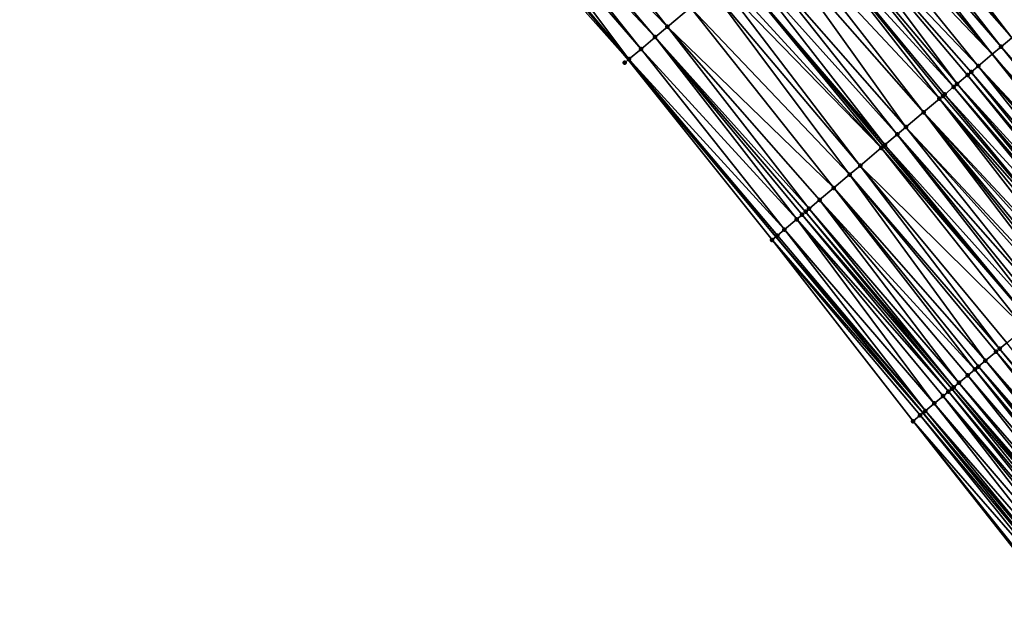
# Model space of a CAD drawing. Header units: feet. Extents: x 2004186 to 2014793, y 836912 to 864902.
# Tile 416 of 656: x 2008565 to 2008651, y 850462 to 850512. Entities that reach past the tile are written whole.
import ezdxf

# ---------------------------------------------------------------- set-up
doc = ezdxf.new("R2010")
doc.units = ezdxf.units.FT
doc.header["$LTSCALE"] = 100
doc.header["$MEASUREMENT"] = 0
for name, color, linetype, lineweight in [('EP_Travel Lane', 5, 'Continuous', 40), ('GPL_Skip Line', 2, 'Continuous', 40), ('Road Shots', 4, 'Continuous', 200), ('Road X-Section', 30, 'Continuous', 13)]:
    doc.layers.add(name, color=color, linetype=linetype, lineweight=lineweight)
doc.layers.add('I-77 SB_MM21-27-Surface-Border', color=7, linetype='Continuous')
doc.layers.add('I-77 SB_MM21-27-Surface-TIN', color=7, linetype='Continuous')

msp = doc.modelspace()

# ---------------------------------------------------------------- linework, layer by layer
at = {"layer": 'EP_Travel Lane'}
msp.add_polyline3d([(2008656.336709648, 850462.7806706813, 428.2562449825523), (2008643.458636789, 850478.0826289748, 428.3439341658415), (2008630.701057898, 850493.3737363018, 428.4338540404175), (2008617.890002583, 850508.7321683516, 428.5253923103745), (2008605.078849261, 850524.0907178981, 428.5796102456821), (2008592.267687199, 850539.4492779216, 428.6304418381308), (2008579.456643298, 850554.8076962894, 428.7263428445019), (2008566.530203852, 850570.0904149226, 428.7836159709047), (2008553.585956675, 850585.336881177, 428.8018747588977), (2008540.641917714, 850600.583102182, 428.907396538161), (2008527.697784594, 850615.8294340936, 428.97344328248), (2008514.753793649, 850631.0755985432, 429.0991337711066)], dxfattribs=at)
at = {"layer": 'GPL_Skip Line'}
for points in [[(2008652.856112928, 850485.9552730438, 428.5502360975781), (2008640.007718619, 850501.2255854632, 428.6398049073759), (2008627.131697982, 850516.5292180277, 428.7279463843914), (2008614.255631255, 850531.83290537, 428.7986279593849), (2008601.379540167, 850547.1366216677, 428.8600413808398), (2008588.503426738, 850562.4403645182, 428.9129934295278), (2008575.646306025, 850577.770937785, 428.9773533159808), (2008562.800874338, 850593.100319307, 429.0680522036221), (2008549.955387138, 850608.4297670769, 429.1352785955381), (2008537.109924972, 850623.7591849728, 429.2130832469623), (2008524.264419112, 850639.0886550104, 429.2724444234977)], [(2008662.374626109, 850493.9295551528, 428.7040024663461), (2008649.477437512, 850509.2154379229, 428.7683137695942), (2008636.57972583, 850524.5007239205, 428.8646074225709), (2008623.68200542, 850539.786020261, 428.9575965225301), (2008610.784196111, 850555.0714219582, 429.0169227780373), (2008597.886409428, 850570.3567968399, 429.0848170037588), (2008584.997023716, 850585.6493105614, 429.1385134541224), (2008572.109756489, 850600.9434992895, 429.2169819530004), (2008559.222522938, 850616.2376480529, 429.309631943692), (2008546.335201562, 850631.5319010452, 429.3652963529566)]]:
    msp.add_polyline3d(points, dxfattribs=at)
at = {"layer": 'I-77 SB_MM21-27-Surface-Border', "color": 3, "linetype": 'ByBlock', "lineweight": -2}
msp.add_polyline3d([(2008654.981907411, 850461.6456695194, 428.2331142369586), (2008642.597565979, 850477.3612753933, 428.3250081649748), (2008630.369714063, 850493.0941815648, 428.427710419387), (2008617.890002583, 850508.7321683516, 428.5253923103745), (2008604.612018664, 850523.6969121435, 428.5599179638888), (2008592.189893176, 850539.3836436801, 428.6288944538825), (2008579.378988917, 850554.7421796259, 428.7248425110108), (2008566.463099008, 850570.0338774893, 428.7822064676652), (2008553.434039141, 850585.208894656, 428.7971010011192), (2008540.522834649, 850600.4827738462, 428.9044824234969), (2008527.59071015, 850615.7392246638, 428.9704999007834), (2008514.600691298, 850630.946596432, 429.0979360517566)], dxfattribs=at)
at = {"layer": 'I-77 SB_MM21-27-Surface-TIN', "color": 128, "linetype": 'ByBlock', "lineweight": -2}
for points in [[(2008608.854351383, 850527.2759971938, 428.6703597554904), (2008607.32572969, 850525.986301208, 428.6416698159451), (2008621.293542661, 850511.6037240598, 428.5904551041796)], [(2008608.854351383, 850527.2759971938, 428.6703597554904), (2008621.293542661, 850511.6037240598, 428.5904551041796), (2008623.280771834, 850513.2803039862, 428.6356980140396)], [(2008639.025334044, 850526.5644585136, 428.8398997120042), (2008638.566785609, 850526.1775045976, 428.84570811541), (2008651.158808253, 850510.6342375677, 428.7570425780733)], [(2008639.025334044, 850526.5644585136, 428.8398997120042), (2008651.158808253, 850510.6342375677, 428.7570425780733), (2008653.757215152, 850512.8270169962, 428.7111650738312)], [(2008607.32572969, 850525.986301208, 428.6416698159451), (2008606.561415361, 850525.3414573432, 428.6260059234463), (2008620.223507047, 850510.7009373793, 428.5702068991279)], [(2008607.32572969, 850525.986301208, 428.6416698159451), (2008620.223507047, 850510.7009373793, 428.5702068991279), (2008621.293542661, 850511.6037240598, 428.5904551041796)], [(2008637.955389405, 850525.6615640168, 428.8541000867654), (2008637.191136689, 850525.0166471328, 428.8617649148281), (2008650.241706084, 850509.8603360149, 428.7666531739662)], [(2008638.566785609, 850526.1775045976, 428.84570811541), (2008637.955389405, 850525.6615640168, 428.8541000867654), (2008651.158808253, 850510.6342375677, 428.7570425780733)], [(2008637.955389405, 850525.6615640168, 428.8541000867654), (2008650.241706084, 850509.8603360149, 428.7666531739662), (2008651.158808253, 850510.6342375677, 428.7570425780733)], [(2008605.951580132, 850524.8269657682, 428.6097907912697), (2008605.148919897, 850524.1498276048, 428.5825660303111), (2008617.957544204, 850508.7891374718, 428.5295809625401)], [(2008606.561415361, 850525.3414573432, 428.6260059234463), (2008605.951580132, 850524.8269657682, 428.6097907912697), (2008619.000605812, 850509.6691851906, 428.5457824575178)], [(2008605.951580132, 850524.8269657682, 428.6097907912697), (2008617.957544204, 850508.7891374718, 428.5295809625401), (2008619.000605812, 850509.6691851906, 428.5457824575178)], [(2008606.561415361, 850525.3414573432, 428.6260059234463), (2008619.000605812, 850509.6691851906, 428.5457824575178), (2008620.223507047, 850510.7009373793, 428.5702068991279)], [(2008637.191136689, 850525.0166471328, 428.8617649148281), (2008636.57972583, 850524.5007239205, 428.8646074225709), (2008649.477437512, 850509.2154379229, 428.7683137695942)], [(2008637.191136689, 850525.0166471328, 428.8617649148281), (2008649.477437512, 850509.2154379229, 428.7683137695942), (2008650.241706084, 850509.8603360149, 428.7666531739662)], [(2008604.612018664, 850523.6969121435, 428.5599179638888), (2008617.890002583, 850508.7321683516, 428.5253923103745), (2008605.078849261, 850524.0907178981, 428.5796102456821)], [(2008605.148919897, 850524.1498276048, 428.5825660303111), (2008605.078849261, 850524.0907178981, 428.5796102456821), (2008617.957544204, 850508.7891374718, 428.5295809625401)], [(2008617.957544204, 850508.7891374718, 428.5295809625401), (2008605.078849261, 850524.0907178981, 428.5796102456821), (2008617.890002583, 850508.7321683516, 428.5253923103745)], [(2008635.662589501, 850523.726862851, 428.861283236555), (2008634.439743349, 850522.6950453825, 428.8577163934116), (2008648.254607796, 850508.1836009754, 428.7709707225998)], [(2008635.662589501, 850523.726862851, 428.861283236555), (2008649.477437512, 850509.2154379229, 428.7683137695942), (2008636.57972583, 850524.5007239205, 428.8646074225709)], [(2008635.662589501, 850523.726862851, 428.861283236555), (2008648.254607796, 850508.1836009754, 428.7709707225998), (2008649.477437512, 850509.2154379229, 428.7683137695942)], [(2008634.439743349, 850522.6950453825, 428.8577163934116), (2008633.522585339, 850521.9212100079, 428.8461823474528), (2008646.420330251, 850506.6358846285, 428.7624715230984)], [(2008634.439743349, 850522.6950453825, 428.8577163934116), (2008647.643201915, 850507.6676718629, 428.7756984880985), (2008648.254607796, 850508.1836009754, 428.7709707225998)], [(2008634.439743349, 850522.6950453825, 428.8577163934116), (2008647.337491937, 850507.4097156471, 428.7753974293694), (2008647.643201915, 850507.6676718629, 428.7756984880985)], [(2008634.439743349, 850522.6950453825, 428.8577163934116), (2008646.420330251, 850506.6358846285, 428.7624715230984), (2008647.337491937, 850507.4097156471, 428.7753974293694)], [(2008632.605417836, 850521.1473858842, 428.8310534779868), (2008631.229675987, 850519.9866385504, 428.8119220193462), (2008644.891713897, 850505.3461823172, 428.7357992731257)], [(2008633.522585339, 850521.9212100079, 428.8461823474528), (2008632.605417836, 850521.1473858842, 428.8310534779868), (2008646.114601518, 850506.37795064, 428.7550686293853)], [(2008632.605417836, 850521.1473858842, 428.8310534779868), (2008645.350279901, 850505.733115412, 428.7366434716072), (2008646.114601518, 850506.37795064, 428.7550686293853)], [(2008632.605417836, 850521.1473858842, 428.8310534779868), (2008645.197421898, 850505.6041408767, 428.7353515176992), (2008645.350279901, 850505.733115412, 428.7366434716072)], [(2008632.605417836, 850521.1473858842, 428.8310534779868), (2008644.891713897, 850505.3461823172, 428.7357992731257), (2008645.197421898, 850505.6041408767, 428.7353515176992)], [(2008633.522585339, 850521.9212100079, 428.8461823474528), (2008646.114601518, 850506.37795064, 428.7550686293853), (2008646.420330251, 850506.6358846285, 428.7624715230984)], [(2008631.229675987, 850519.9866385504, 428.8119220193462), (2008630.312507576, 850519.212815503, 428.7964492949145), (2008643.515949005, 850504.1854622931, 428.7079420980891)], [(2008631.229675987, 850519.9866385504, 428.8119220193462), (2008643.515949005, 850504.1854622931, 428.7079420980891), (2008644.891713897, 850505.3461823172, 428.7357992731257)], [(2008630.312507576, 850519.212815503, 428.7964492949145), (2008628.783855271, 850517.9231557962, 428.7561642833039), (2008641.987298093, 850502.8958009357, 428.6681845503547)], [(2008630.312507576, 850519.212815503, 428.7964492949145), (2008641.987298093, 850502.8958009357, 428.6681845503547), (2008643.515949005, 850504.1854622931, 428.7079420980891)], [(2008628.783855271, 850517.9231557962, 428.7561642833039), (2008627.866686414, 850517.1493332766, 428.7405229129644), (2008641.222989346, 850502.2509504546, 428.6546329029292)], [(2008628.783855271, 850517.9231557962, 428.7561642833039), (2008641.222989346, 850502.2509504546, 428.6546329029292), (2008641.987298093, 850502.8958009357, 428.6681845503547)], [(2008627.866686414, 850517.1493332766, 428.7405229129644), (2008627.131697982, 850516.5292180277, 428.7279463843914), (2008640.152975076, 850501.348138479, 428.6424667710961)], [(2008627.866686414, 850517.1493332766, 428.7405229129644), (2008640.152975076, 850501.348138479, 428.6424667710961), (2008641.222989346, 850502.2509504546, 428.6546329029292)], [(2008626.338071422, 850515.8596293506, 428.7143664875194), (2008639.847251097, 850501.0901988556, 428.6368642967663), (2008627.131697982, 850516.5292180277, 428.7279463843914)], [(2008639.847251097, 850501.0901988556, 428.6368642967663), (2008640.007718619, 850501.2255854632, 428.6398049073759), (2008627.131697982, 850516.5292180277, 428.7279463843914)], [(2008640.152975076, 850501.348138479, 428.6424667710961), (2008627.131697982, 850516.5292180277, 428.7279463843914), (2008640.007718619, 850501.2255854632, 428.6398049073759)], [(2008625.879482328, 850515.4727236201, 428.7047791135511), (2008625.115143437, 850514.8279088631, 428.6798131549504), (2008638.012835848, 850499.5426457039, 428.5762223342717)], [(2008626.338071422, 850515.8596293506, 428.7143664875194), (2008625.879482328, 850515.4727236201, 428.7047791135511), (2008639.847251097, 850501.0901988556, 428.6368642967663)], [(2008625.879482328, 850515.4727236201, 428.7047791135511), (2008638.012835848, 850499.5426457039, 428.5762223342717), (2008639.847251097, 850501.0901988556, 428.6368642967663)], [(2008625.115143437, 850514.8279088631, 428.6798131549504), (2008623.280771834, 850513.2803039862, 428.6356980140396), (2008637.09566158, 850498.7688295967, 428.5585320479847)], [(2008625.115143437, 850514.8279088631, 428.6798131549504), (2008637.09566158, 850498.7688295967, 428.5585320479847), (2008638.012835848, 850499.5426457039, 428.5762223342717)], [(2008623.280771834, 850513.2803039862, 428.6356980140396), (2008621.293542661, 850511.6037240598, 428.5904551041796), (2008635.719885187, 850497.6081232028, 428.5263198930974)], [(2008623.280771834, 850513.2803039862, 428.6356980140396), (2008635.719885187, 850497.6081232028, 428.5263198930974), (2008637.09566158, 850498.7688295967, 428.5585320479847)], [(2008621.293542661, 850511.6037240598, 428.5904551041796), (2008620.223507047, 850510.7009373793, 428.5702068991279), (2008633.579824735, 850495.8025370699, 428.4899043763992)], [(2008621.293542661, 850511.6037240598, 428.5904551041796), (2008634.496985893, 850496.5763687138, 428.502630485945), (2008635.719885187, 850497.6081232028, 428.5263198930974)], [(2008621.293542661, 850511.6037240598, 428.5904551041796), (2008633.579824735, 850495.8025370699, 428.4899043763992), (2008634.496985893, 850496.5763687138, 428.502630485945)], [(2008620.223507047, 850510.7009373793, 428.5702068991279), (2008619.000605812, 850509.6691851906, 428.5457824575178), (2008632.509804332, 850494.8997323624, 428.475416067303)], [(2008620.223507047, 850510.7009373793, 428.5702068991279), (2008633.274096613, 850495.5446023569, 428.4827329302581), (2008633.579824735, 850495.8025370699, 428.4899043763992)], [(2008620.223507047, 850510.7009373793, 428.5702068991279), (2008632.968373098, 850495.2866621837, 428.4773061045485), (2008633.274096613, 850495.5446023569, 428.4827329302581)], [(2008620.223507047, 850510.7009373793, 428.5702068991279), (2008632.509804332, 850494.8997323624, 428.475416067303), (2008632.968373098, 850495.2866621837, 428.4773061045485)], [(2008651.158808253, 850510.6342375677, 428.7570425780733), (2008650.241706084, 850509.8603360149, 428.7666531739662), (2008663.447748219, 850494.828670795, 428.7004617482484)], [(2008619.000605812, 850509.6691851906, 428.5457824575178), (2008617.957544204, 850508.7891374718, 428.5295809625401), (2008631.439767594, 850493.9969470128, 428.4547425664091)], [(2008619.000605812, 850509.6691851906, 428.5457824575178), (2008631.439767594, 850493.9969470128, 428.4547425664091), (2008632.509804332, 850494.8997323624, 428.475416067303)], [(2008648.254607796, 850508.1836009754, 428.7709707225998), (2008661.914718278, 850493.5442179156, 428.7062864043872), (2008649.477437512, 850509.2154379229, 428.7683137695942)], [(2008650.241706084, 850509.8603360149, 428.7666531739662), (2008649.477437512, 850509.2154379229, 428.7683137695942), (2008662.8345413, 850494.3148836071, 428.7051498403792)], [(2008662.221325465, 850493.8011070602, 428.7056806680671), (2008662.374626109, 850493.9295551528, 428.7040024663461), (2008649.477437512, 850509.2154379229, 428.7683137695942)], [(2008662.527926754, 850494.0580032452, 428.7023242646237), (2008649.477437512, 850509.2154379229, 428.7683137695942), (2008662.374626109, 850493.9295551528, 428.7040024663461)], [(2008662.8345413, 850494.3148836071, 428.7051498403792), (2008649.477437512, 850509.2154379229, 428.7683137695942), (2008662.527926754, 850494.0580032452, 428.7023242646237)], [(2008662.221325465, 850493.8011070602, 428.7056806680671), (2008649.477437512, 850509.2154379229, 428.7683137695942), (2008661.914718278, 850493.5442179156, 428.7062864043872)], [(2008650.241706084, 850509.8603360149, 428.7666531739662), (2008662.8345413, 850494.3148836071, 428.7051498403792), (2008663.447748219, 850494.828670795, 428.7004617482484)], [(2008617.957544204, 850508.7891374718, 428.5295809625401), (2008617.890002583, 850508.7321683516, 428.5253923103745), (2008630.828300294, 850493.4810906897, 428.4362133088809)], [(2008630.369714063, 850493.0941815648, 428.427710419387), (2008630.701057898, 850493.3737363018, 428.4338540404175), (2008617.890002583, 850508.7321683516, 428.5253923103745)], [(2008630.828300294, 850493.4810906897, 428.4362133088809), (2008617.890002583, 850508.7321683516, 428.5253923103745), (2008630.701057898, 850493.3737363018, 428.4338540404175)], [(2008617.957544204, 850508.7891374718, 428.5295809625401), (2008630.828300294, 850493.4810906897, 428.4362133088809), (2008631.439767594, 850493.9969470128, 428.4547425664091)], [(2008647.643201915, 850507.6676718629, 428.7756984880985), (2008647.337491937, 850507.4097156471, 428.7753974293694), (2008660.228405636, 850492.1312955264, 428.72215684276)], [(2008648.254607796, 850508.1836009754, 428.7709707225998), (2008647.643201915, 850507.6676718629, 428.7756984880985), (2008660.688311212, 850492.5166354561, 428.7188209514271)], [(2008647.643201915, 850507.6676718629, 428.7756984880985), (2008660.228405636, 850492.1312955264, 428.72215684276), (2008660.688311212, 850492.5166354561, 428.7188209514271)], [(2008648.254607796, 850508.1836009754, 428.7709707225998), (2008661.454813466, 850493.1588770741, 428.7099786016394), (2008661.914718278, 850493.5442179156, 428.7062864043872)], [(2008648.254607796, 850508.1836009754, 428.7709707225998), (2008660.688311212, 850492.5166354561, 428.7188209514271), (2008661.454813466, 850493.1588770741, 428.7099786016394)], [(2008646.420330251, 850506.6358846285, 428.7624715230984), (2008646.114601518, 850506.37795064, 428.7550686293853), (2008659.155253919, 850491.2322152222, 428.7118913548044)], [(2008647.337491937, 850507.4097156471, 428.7753974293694), (2008646.420330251, 850506.6358846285, 428.7624715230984), (2008659.921792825, 850491.8744130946, 428.7201400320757)], [(2008646.420330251, 850506.6358846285, 428.7624715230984), (2008659.461858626, 850491.4891073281, 428.7101286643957), (2008659.921792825, 850491.8744130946, 428.7201400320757)], [(2008646.420330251, 850506.6358846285, 428.7624715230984), (2008659.155253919, 850491.2322152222, 428.7118913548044), (2008659.461858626, 850491.4891073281, 428.7101286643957)], [(2008647.337491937, 850507.4097156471, 428.7753974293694), (2008659.921792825, 850491.8744130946, 428.7201400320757), (2008660.228405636, 850492.1312955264, 428.72215684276)], [(2008646.114601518, 850506.37795064, 428.7550686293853), (2008645.350279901, 850505.733115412, 428.7366434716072), (2008658.848618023, 850490.9753603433, 428.6991097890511)], [(2008646.114601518, 850506.37795064, 428.7550686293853), (2008658.848618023, 850490.9753603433, 428.6991097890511), (2008659.155253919, 850491.2322152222, 428.7118913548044)], [(2008644.891713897, 850505.3461823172, 428.7357992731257), (2008643.515949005, 850504.1854622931, 428.7079420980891), (2008657.162165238, 850489.5626052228, 428.6496299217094)], [(2008645.197421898, 850505.6041408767, 428.7353515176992), (2008644.891713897, 850505.3461823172, 428.7357992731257), (2008658.082041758, 850490.3332070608, 428.6734403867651)], [(2008644.891713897, 850505.3461823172, 428.7357992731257), (2008657.622109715, 850489.9478987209, 428.6644344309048), (2008658.082041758, 850490.3332070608, 428.6734403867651)], [(2008644.891713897, 850505.3461823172, 428.7357992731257), (2008657.162165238, 850489.5626052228, 428.6496299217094), (2008657.622109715, 850489.9478987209, 428.6644344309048)], [(2008645.350279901, 850505.733115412, 428.7366434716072), (2008645.197421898, 850505.6041408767, 428.7353515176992), (2008658.082041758, 850490.3332070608, 428.6734403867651)], [(2008645.350279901, 850505.733115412, 428.7366434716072), (2008658.082041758, 850490.3332070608, 428.6734403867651), (2008658.848618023, 850490.9753603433, 428.6991097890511)], [(2008643.515949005, 850504.1854622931, 428.7079420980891), (2008641.987298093, 850502.8958009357, 428.6681845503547), (2008655.629050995, 850488.2782529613, 428.6161442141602)], [(2008643.515949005, 850504.1854622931, 428.7079420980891), (2008656.855540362, 850489.3057371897, 428.6419875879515), (2008657.162165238, 850489.5626052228, 428.6496299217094)], [(2008643.515949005, 850504.1854622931, 428.7079420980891), (2008656.242307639, 850488.7919807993, 428.6346434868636), (2008656.855540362, 850489.3057371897, 428.6419875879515)], [(2008643.515949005, 850504.1854622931, 428.7079420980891), (2008655.9356757, 850488.5351211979, 428.6237069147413), (2008656.242307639, 850488.7919807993, 428.6346434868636)], [(2008643.515949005, 850504.1854622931, 428.7079420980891), (2008655.629050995, 850488.2782529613, 428.6161442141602), (2008655.9356757, 850488.5351211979, 428.6237069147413)], [(2008641.987298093, 850502.8958009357, 428.6681845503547), (2008641.222989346, 850502.2509504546, 428.6546329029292), (2008654.402529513, 850487.2508070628, 428.5753254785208)], [(2008641.987298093, 850502.8958009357, 428.6681845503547), (2008655.322421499, 850488.0213904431, 428.6063471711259), (2008655.629050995, 850488.2782529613, 428.6161442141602)], [(2008641.987298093, 850502.8958009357, 428.6681845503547), (2008654.402529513, 850487.2508070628, 428.5753254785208), (2008655.322421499, 850488.0213904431, 428.6063471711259)], [(2008641.222989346, 850502.2509504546, 428.6546329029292), (2008640.152975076, 850501.348138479, 428.6424667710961), (2008653.48267288, 850486.4801814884, 428.5607886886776)], [(2008641.222989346, 850502.2509504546, 428.6546329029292), (2008653.789299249, 850486.7370477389, 428.5691274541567), (2008654.402529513, 850487.2508070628, 428.5753254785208)], [(2008641.222989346, 850502.2509504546, 428.6546329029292), (2008653.48267288, 850486.4801814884, 428.5607886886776), (2008653.789299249, 850486.7370477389, 428.5691274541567)], [(2008639.847251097, 850501.0901988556, 428.6368642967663), (2008638.012835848, 850499.5426457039, 428.5762223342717), (2008652.256181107, 850485.4527001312, 428.5338235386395)], [(2008639.847251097, 850501.0901988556, 428.6368642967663), (2008652.856112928, 850485.9552730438, 428.5502360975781), (2008640.007718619, 850501.2255854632, 428.6398049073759)], [(2008639.847251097, 850501.0901988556, 428.6368642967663), (2008652.256181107, 850485.4527001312, 428.5338235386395), (2008652.856112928, 850485.9552730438, 428.5502360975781)], [(2008640.152975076, 850501.348138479, 428.6424667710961), (2008640.007718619, 850501.2255854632, 428.6398049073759), (2008652.869434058, 850485.9664323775, 428.5506005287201)], [(2008652.869434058, 850485.9664323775, 428.5506005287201), (2008640.007718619, 850501.2255854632, 428.6398049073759), (2008652.856112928, 850485.9552730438, 428.5502360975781)], [(2008640.152975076, 850501.348138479, 428.6424667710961), (2008652.869434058, 850485.9664323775, 428.5506005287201), (2008653.48267288, 850486.4801814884, 428.5607886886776)], [(2008638.012835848, 850499.5426457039, 428.5762223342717), (2008637.09566158, 850498.7688295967, 428.5585320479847), (2008650.109791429, 850483.654642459, 428.4730762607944)], [(2008638.012835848, 850499.5426457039, 428.5762223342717), (2008650.723039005, 850484.1683811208, 428.4873468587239), (2008652.256181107, 850485.4527001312, 428.5338235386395)], [(2008638.012835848, 850499.5426457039, 428.5762223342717), (2008650.109791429, 850483.654642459, 428.4730762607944), (2008650.723039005, 850484.1683811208, 428.4873468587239)], [(2008637.09566158, 850498.7688295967, 428.5585320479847), (2008635.719885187, 850497.6081232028, 428.5263198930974), (2008648.883310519, 850482.6271481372, 428.451176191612)], [(2008637.09566158, 850498.7688295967, 428.5585320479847), (2008649.803177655, 850483.3977611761, 428.4706106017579), (2008650.109791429, 850483.654642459, 428.4730762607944)], [(2008637.09566158, 850498.7688295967, 428.5585320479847), (2008648.883310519, 850482.6271481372, 428.451176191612), (2008649.803177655, 850483.3977611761, 428.4706106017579)], [(2008635.719885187, 850497.6081232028, 428.5263198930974), (2008634.496985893, 850496.5763687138, 428.502630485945), (2008647.963451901, 850481.856524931, 428.435714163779)], [(2008635.719885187, 850497.6081232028, 428.5263198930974), (2008648.27006489, 850482.1134071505, 428.4378139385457), (2008648.883310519, 850482.6271481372, 428.451176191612)], [(2008635.719885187, 850497.6081232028, 428.5263198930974), (2008647.963451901, 850481.856524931, 428.435714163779), (2008648.27006489, 850482.1134071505, 428.4378139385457)], [(2008634.496985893, 850496.5763687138, 428.502630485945), (2008633.579824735, 850495.8025370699, 428.4899043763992), (2008646.583656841, 850480.700598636, 428.4091946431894)], [(2008634.496985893, 850496.5763687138, 428.502630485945), (2008647.350217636, 850481.3427703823, 428.4276504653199), (2008647.963451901, 850481.856524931, 428.435714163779)], [(2008634.496985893, 850496.5763687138, 428.502630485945), (2008646.583656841, 850480.700598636, 428.4091946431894), (2008647.350217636, 850481.3427703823, 428.4276504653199)], [(2008633.274096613, 850495.5446023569, 428.4827329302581), (2008632.968373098, 850495.2866621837, 428.4773061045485), (2008645.970422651, 850480.1868439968, 428.4011662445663)], [(2008633.579824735, 850495.8025370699, 428.4899043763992), (2008633.274096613, 850495.5446023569, 428.4827329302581), (2008646.123735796, 850480.3152771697, 428.4053170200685)], [(2008633.274096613, 850495.5446023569, 428.4827329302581), (2008645.970422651, 850480.1868439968, 428.4011662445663), (2008646.123735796, 850480.3152771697, 428.4053170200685)], [(2008633.579824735, 850495.8025370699, 428.4899043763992), (2008646.123735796, 850480.3152771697, 428.4053170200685), (2008646.583656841, 850480.700598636, 428.4091946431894)], [(2008632.509804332, 850494.8997323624, 428.475416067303), (2008631.439767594, 850493.9969470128, 428.4547425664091), (2008644.437294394, 850478.9025084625, 428.3611452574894)], [(2008632.968373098, 850495.2866621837, 428.4773061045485), (2008632.509804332, 850494.8997323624, 428.475416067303), (2008645.663788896, 850479.9299865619, 428.3893833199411)], [(2008632.509804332, 850494.8997323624, 428.475416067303), (2008645.203851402, 850479.5446847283, 428.3778354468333), (2008645.663788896, 850479.9299865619, 428.3893833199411)], [(2008632.509804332, 850494.8997323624, 428.475416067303), (2008644.437294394, 850478.9025084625, 428.3611452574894), (2008645.203851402, 850479.5446847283, 428.3778354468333)], [(2008632.968373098, 850495.2866621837, 428.4773061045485), (2008645.663788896, 850479.9299865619, 428.3893833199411), (2008645.970422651, 850480.1868439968, 428.4011662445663)], [(2008631.439767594, 850493.9969470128, 428.4547425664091), (2008630.828300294, 850493.4810906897, 428.4362133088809), (2008643.670748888, 850478.2603184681, 428.3498187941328)], [(2008631.439767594, 850493.9969470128, 428.4547425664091), (2008643.670748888, 850478.2603184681, 428.3498187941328), (2008644.437294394, 850478.9025084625, 428.3611452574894)], [(2008630.369714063, 850493.0941815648, 428.427710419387), (2008643.458636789, 850478.0826289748, 428.3439341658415), (2008630.701057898, 850493.3737363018, 428.4338540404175)], [(2008630.369714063, 850493.0941815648, 428.427710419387), (2008643.210808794, 850477.8750197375, 428.3370586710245), (2008643.458636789, 850478.0826289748, 428.3439341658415)], [(2008630.369714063, 850493.0941815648, 428.427710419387), (2008642.597565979, 850477.3612753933, 428.3250081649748), (2008643.210808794, 850477.8750197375, 428.3370586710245)], [(2008630.828300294, 850493.4810906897, 428.4362133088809), (2008630.701057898, 850493.3737363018, 428.4338540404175), (2008643.670748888, 850478.2603184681, 428.3498187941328)], [(2008643.670748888, 850478.2603184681, 428.3498187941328), (2008630.701057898, 850493.3737363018, 428.4338540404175), (2008643.458636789, 850478.0826289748, 428.3439341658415)], [(2008650.109791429, 850483.654642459, 428.4730762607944), (2008649.803177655, 850483.3977611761, 428.4706106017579), (2008662.800802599, 850468.1958510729, 428.4097289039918)], [(2008650.723039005, 850484.1683811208, 428.4873468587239), (2008650.109791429, 850483.654642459, 428.4730762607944), (2008663.107419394, 850468.4527287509, 428.4136024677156)], [(2008650.109791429, 850483.654642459, 428.4730762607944), (2008662.800802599, 850468.1958510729, 428.4097289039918), (2008663.107419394, 850468.4527287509, 428.4136024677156)], [(2008649.803177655, 850483.3977611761, 428.4706106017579), (2008648.883310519, 850482.6271481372, 428.451176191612), (2008662.187559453, 850467.6821071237, 428.3975253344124)], [(2008649.803177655, 850483.3977611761, 428.4706106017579), (2008662.647489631, 850468.0674176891, 428.4056608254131), (2008662.800802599, 850468.1958510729, 428.4097289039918)], [(2008649.803177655, 850483.3977611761, 428.4706106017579), (2008662.187559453, 850467.6821071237, 428.3975253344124), (2008662.647489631, 850468.0674176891, 428.4056608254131)], [(2008647.963451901, 850481.856524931, 428.435714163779), (2008647.350217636, 850481.3427703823, 428.4276504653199), (2008660.347812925, 850466.1408956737, 428.3529453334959)], [(2008648.27006489, 850482.1134071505, 428.4378139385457), (2008647.963451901, 850481.856524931, 428.435714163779), (2008660.807753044, 850466.5261943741, 428.3657164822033)], [(2008647.963451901, 850481.856524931, 428.435714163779), (2008660.347812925, 850466.1408956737, 428.3529453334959), (2008660.807753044, 850466.5261943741, 428.3657164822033)], [(2008648.883310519, 850482.6271481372, 428.451176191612), (2008648.27006489, 850482.1134071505, 428.4378139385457), (2008661.420996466, 850467.0399379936, 428.37804879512)], [(2008648.27006489, 850482.1134071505, 428.4378139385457), (2008661.114379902, 850466.7830600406, 428.37428274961), (2008661.420996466, 850467.0399379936, 428.37804879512)], [(2008648.27006489, 850482.1134071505, 428.4378139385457), (2008660.807753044, 850466.5261943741, 428.3657164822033), (2008661.114379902, 850466.7830600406, 428.37428274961)], [(2008648.883310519, 850482.6271481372, 428.451176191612), (2008662.034245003, 850467.5536755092, 428.3927659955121), (2008662.187559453, 850467.6821071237, 428.3975253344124)], [(2008648.883310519, 850482.6271481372, 428.451176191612), (2008661.420996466, 850467.0399379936, 428.37804879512), (2008662.034245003, 850467.5536755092, 428.3927659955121)], [(2008647.350217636, 850481.3427703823, 428.4276504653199), (2008646.583656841, 850480.700598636, 428.4091946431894), (2008659.73455815, 850465.6271656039, 428.3353191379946)], [(2008647.350217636, 850481.3427703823, 428.4276504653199), (2008659.73455815, 850465.6271656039, 428.3353191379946), (2008660.347812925, 850466.1408956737, 428.3529453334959)], [(2008645.970422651, 850480.1868439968, 428.4011662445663), (2008645.663788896, 850479.9299865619, 428.3893833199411), (2008658.50805691, 850464.5996955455, 428.3039420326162)], [(2008646.123735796, 850480.3152771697, 428.4053170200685), (2008645.970422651, 850480.1868439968, 428.4011662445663), (2008658.968000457, 850464.984990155, 428.3183113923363)], [(2008645.970422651, 850480.1868439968, 428.4011662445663), (2008658.50805691, 850464.5996955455, 428.3039420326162), (2008658.968000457, 850464.984990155, 428.3183113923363)], [(2008646.583656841, 850480.700598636, 428.4091946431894), (2008646.123735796, 850480.3152771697, 428.4053170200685), (2008659.274628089, 850465.2418548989, 428.3272381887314)], [(2008646.123735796, 850480.3152771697, 428.4053170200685), (2008658.968000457, 850464.984990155, 428.3183113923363), (2008659.274628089, 850465.2418548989, 428.3272381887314)], [(2008646.583656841, 850480.700598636, 428.4091946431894), (2008659.274628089, 850465.2418548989, 428.3272381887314), (2008659.73455815, 850465.6271656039, 428.3353191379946)], [(2008645.203851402, 850479.5446847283, 428.3778354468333), (2008644.437294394, 850478.9025084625, 428.3611452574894), (2008657.434868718, 850463.700658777, 428.2766696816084)], [(2008645.663788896, 850479.9299865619, 428.3893833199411), (2008645.203851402, 850479.5446847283, 428.3778354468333), (2008658.201439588, 850464.3428184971, 428.2998225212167)], [(2008645.203851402, 850479.5446847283, 428.3778354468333), (2008657.894814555, 850464.0859506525, 428.2921071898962), (2008658.201439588, 850464.3428184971, 428.2998225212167)], [(2008645.203851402, 850479.5446847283, 428.3778354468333), (2008657.434868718, 850463.700658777, 428.2766696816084), (2008657.894814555, 850464.0859506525, 428.2921071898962)], [(2008645.663788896, 850479.9299865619, 428.3893833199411), (2008658.201439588, 850464.3428184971, 428.2998225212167), (2008658.50805691, 850464.5996955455, 428.3039420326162)], [(2008644.437294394, 850478.9025084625, 428.3611452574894), (2008643.670748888, 850478.2603184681, 428.3498187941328), (2008656.821621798, 850463.1869193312, 428.2627066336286)], [(2008644.437294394, 850478.9025084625, 428.3611452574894), (2008656.821621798, 850463.1869193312, 428.2627066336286), (2008657.434868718, 850463.700658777, 428.2766696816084)], [(2008643.210808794, 850477.8750197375, 428.3370586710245), (2008642.597565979, 850477.3612753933, 428.3250081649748), (2008655.748451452, 850462.2878612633, 428.2437557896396)], [(2008643.210808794, 850477.8750197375, 428.3370586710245), (2008656.055068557, 850462.5447385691, 428.247774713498), (2008643.458636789, 850478.0826289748, 428.3439341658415)], [(2008643.210808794, 850477.8750197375, 428.3370586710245), (2008655.748451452, 850462.2878612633, 428.2437557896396), (2008656.055068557, 850462.5447385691, 428.247774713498)], [(2008643.670748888, 850478.2603184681, 428.3498187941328), (2008643.458636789, 850478.0826289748, 428.3439341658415), (2008656.361696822, 850462.8016025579, 428.2569964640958)], [(2008656.055068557, 850462.5447385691, 428.247774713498), (2008656.336709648, 850462.7806706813, 428.2562449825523), (2008643.458636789, 850478.0826289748, 428.3439341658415)], [(2008656.361696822, 850462.8016025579, 428.2569964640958), (2008643.458636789, 850478.0826289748, 428.3439341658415), (2008656.336709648, 850462.7806706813, 428.2562449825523)], [(2008643.670748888, 850478.2603184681, 428.3498187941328), (2008656.361696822, 850462.8016025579, 428.2569964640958), (2008656.821621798, 850463.1869193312, 428.2627066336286)], [(2008642.597565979, 850477.3612753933, 428.3250081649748), (2008655.13520668, 850461.7741192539, 428.2307942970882), (2008655.748451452, 850462.2878612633, 428.2437557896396)], [(2008642.597565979, 850477.3612753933, 428.3250081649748), (2008654.981907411, 850461.6456695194, 428.2331142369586), (2008655.13520668, 850461.7741192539, 428.2307942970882)]]:
    msp.add_3dface(points, dxfattribs=at)
at = {"layer": 'Road Shots', "lineweight": 100}
for p in [(2008621.293542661, 850511.6037240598, 428.5904551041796), (2008620.223507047, 850510.7009373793, 428.5702068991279), (2008619.000605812, 850509.6691851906, 428.5457824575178), (2008650.241706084, 850509.8603360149, 428.7666531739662), (2008617.957544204, 850508.7891374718, 428.5295809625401), (2008647.643201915, 850507.6676718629, 428.7756984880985), (2008648.254607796, 850508.1836009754, 428.7709707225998), (2008646.420330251, 850506.6358846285, 428.7624715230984), (2008647.337491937, 850507.4097156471, 428.7753974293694), (2008646.114601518, 850506.37795064, 428.7550686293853), (2008644.891713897, 850505.3461823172, 428.7357992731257), (2008645.197421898, 850505.6041408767, 428.7353515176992), (2008645.350279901, 850505.733115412, 428.7366434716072), (2008643.515949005, 850504.1854622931, 428.7079420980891), (2008641.987298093, 850502.8958009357, 428.6681845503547), (2008641.222989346, 850502.2509504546, 428.6546329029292), (2008639.847251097, 850501.0901988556, 428.6368642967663), (2008640.152975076, 850501.348138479, 428.6424667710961), (2008638.012835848, 850499.5426457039, 428.5762223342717), (2008637.09566158, 850498.7688295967, 428.5585320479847), (2008635.719885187, 850497.6081232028, 428.5263198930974), (2008634.496985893, 850496.5763687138, 428.502630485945), (2008633.274096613, 850495.5446023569, 428.4827329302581), (2008633.579824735, 850495.8025370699, 428.4899043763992), (2008632.509804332, 850494.8997323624, 428.475416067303), (2008632.968373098, 850495.2866621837, 428.4773061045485), (2008631.439767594, 850493.9969470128, 428.4547425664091), (2008630.369714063, 850493.0941815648, 428.427710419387), (2008630.828300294, 850493.4810906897, 428.4362133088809), (2008650.109791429, 850483.654642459, 428.4730762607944), (2008649.803177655, 850483.3977611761, 428.4706106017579), (2008647.963451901, 850481.856524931, 428.435714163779), (2008648.27006489, 850482.1134071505, 428.4378139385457), (2008648.883310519, 850482.6271481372, 428.451176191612), (2008647.350217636, 850481.3427703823, 428.4276504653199), (2008645.970422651, 850480.1868439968, 428.4011662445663), (2008646.123735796, 850480.3152771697, 428.4053170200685), (2008646.583656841, 850480.700598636, 428.4091946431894), (2008645.203851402, 850479.5446847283, 428.3778354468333), (2008645.663788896, 850479.9299865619, 428.3893833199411), (2008644.437294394, 850478.9025084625, 428.3611452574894), (2008643.210808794, 850477.8750197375, 428.3370586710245), (2008643.670748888, 850478.2603184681, 428.3498187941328), (2008642.597565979, 850477.3612753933, 428.3250081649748)]:
    msp.add_point(p, dxfattribs=at)
at = {"layer": 'Road X-Section', "extrusion": (-0.6448874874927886, 0.7642665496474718, 0.004095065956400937), "elevation": -645315.4153977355, "flags": 128}
msp.add_lwpolyline([(-2083618.980136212, 3071.141637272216), (-2083619.462859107, 3071.16452085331), (-2083620.827579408, 3071.180722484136), (-2083622.427579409, 3071.205147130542), (-2083623.827579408, 3071.225395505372), (-2083626.427579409, 3071.27063879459), (-2083628.827579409, 3071.314754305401), (-2083629.827579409, 3071.339720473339), (-2083630.427579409, 3071.349307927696), (-2083632.427579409, 3071.375464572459), (-2083633.627579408, 3071.391106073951), (-2083635.627579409, 3071.431391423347), (-2083636.827579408, 3071.446864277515), (-2083638.627579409, 3071.465995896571), (-2083639.827579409, 3071.481124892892), (-2083641.027579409, 3071.492659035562), (-2083642.627579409, 3071.496225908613), (-2083643.827579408, 3071.499550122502), (-2083644.627579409, 3071.496707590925), (-2083645.627579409, 3071.489042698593), (-2083646.427579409, 3071.480650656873), (-2083647.027579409, 3071.474842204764), (-2083648.427579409, 3071.450895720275), (-2083649.427579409, 3071.431421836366), (-2083650.227579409, 3071.419413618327), (-2083651.427579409, 3071.388210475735), (-2083652.027579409, 3071.376809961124), (-2083653.427579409, 3071.361642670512), (-2083655.827579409, 3071.331924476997), (-2083656.627579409, 3071.319764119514)], dxfattribs=at)
at = {"layer": 'Road X-Section', "extrusion": (-0.6448874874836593, 0.7642665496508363, 0.004095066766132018), "elevation": -645335.4153761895, "flags": 128}
msp.add_lwpolyline([(-2083618.827585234, 3071.145073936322), (-2083619.427585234, 3071.153576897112), (-2083620.227585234, 3071.172106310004), (-2083621.627585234, 3071.192779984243), (-2083622.227585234, 3071.194670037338), (-2083622.627585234, 3071.200096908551), (-2083623.027585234, 3071.207268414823), (-2083624.227585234, 3071.219994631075), (-2083625.827585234, 3071.243684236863), (-2083627.627585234, 3071.275896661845), (-2083628.827585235, 3071.293587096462), (-2083631.227585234, 3071.354229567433), (-2083631.627585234, 3071.35983208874), (-2083633.027585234, 3071.371998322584), (-2083634.027585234, 3071.385550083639), (-2083636.027585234, 3071.425307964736), (-2083637.827585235, 3071.453165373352), (-2083638.227585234, 3071.452717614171), (-2083638.427585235, 3071.454009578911), (-2083639.427585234, 3071.472434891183), (-2083639.827585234, 3071.479837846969), (-2083641.027585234, 3071.492763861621), (-2083641.427585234, 3071.493064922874), (-2083642.227585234, 3071.488337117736), (-2083644.827585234, 3071.484019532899), (-2083646.027585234, 3071.474408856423), (-2083649.427585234, 3071.428530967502), (-2083650.427585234, 3071.413330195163), (-2083651.027585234, 3071.39952076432), (-2083651.627585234, 3071.384789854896), (-2083652.227585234, 3071.374242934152), (-2083653.027585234, 3071.358026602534), (-2083654.027585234, 3071.341850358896), (-2083654.627585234, 3071.329025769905), (-2083655.027585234, 3071.324702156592), (-2083655.827585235, 3071.311318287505), (-2083656.627585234, 3071.301482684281), (-2083657.227585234, 3071.293409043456), (-2083657.627585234, 3071.288691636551), (-2083657.827585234, 3071.284628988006)], dxfattribs=at)
at = {"layer": 'Road X-Section', "extrusion": (-0.6422154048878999, 0.7665169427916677, 0.003339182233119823), "elevation": -638074.4819373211, "flags": 128}
msp.add_lwpolyline([(-2085859.874811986, 2558.986248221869), (-2085860.674811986, 2558.998298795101), (-2085861.274811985, 2559.011058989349), (-2085862.274811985, 2559.022385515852), (-2085863.274811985, 2559.039075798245), (-2085863.874811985, 2559.050623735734), (-2085864.274811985, 2559.062406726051), (-2085864.474811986, 2559.066557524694), (-2085865.074811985, 2559.070435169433), (-2085866.074811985, 2559.088891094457), (-2085866.874811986, 2559.09695483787), (-2085867.274811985, 2559.099054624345), (-2085868.074811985, 2559.112416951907), (-2085869.274811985, 2559.131851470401), (-2085869.674811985, 2559.134317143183), (-2085870.474811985, 2559.148587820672), (-2085872.474811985, 2559.195064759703), (-2085873.274811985, 2559.211841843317), (-2085874.074811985, 2559.222030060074), (-2085874.474811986, 2559.230368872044), (-2085875.274811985, 2559.236566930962), (-2085876.474811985, 2559.267588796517), (-2085876.874811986, 2559.27738589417), (-2085877.274811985, 2559.284948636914), (-2085877.674811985, 2559.295885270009), (-2085878.474811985, 2559.303229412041), (-2085878.874811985, 2559.310871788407), (-2085879.474811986, 2559.325676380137), (-2085880.074811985, 2559.334682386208), (-2085881.074811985, 2559.360351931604), (-2085881.474811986, 2559.373133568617), (-2085881.874811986, 2559.37137086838), (-2085882.474811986, 2559.381382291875), (-2085882.874811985, 2559.383399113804), (-2085883.474811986, 2559.380063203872), (-2085884.474811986, 2559.371220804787), (-2085885.074811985, 2559.36752858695), (-2085885.474811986, 2559.366922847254), (-2085885.874811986, 2559.363566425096), (-2085886.274811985, 2559.366392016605), (-2085887.074811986, 2559.361703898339), (-2085887.674811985, 2559.35477285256), (-2085888.274811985, 2559.342077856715), (-2085889.674811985, 2559.325612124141), (-2085891.874811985, 2559.290080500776), (-2085892.874811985, 2559.271686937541), (-2085893.274811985, 2559.261704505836), (-2085894.274811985, 2559.243612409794), (-2085894.674811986, 2559.234727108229), (-2085895.274811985, 2559.22693729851), (-2085896.074811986, 2559.208638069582), (-2085896.474811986, 2559.203723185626), (-2085896.874811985, 2559.200985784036), (-2085897.274811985, 2559.19120912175), (-2085898.274811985, 2559.177267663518), (-2085898.874811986, 2559.168258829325), (-2085899.274811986, 2559.165582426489), (-2085900.074811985, 2559.147018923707), (-2085900.274811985, 2559.144478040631)], dxfattribs=at)
at = {"layer": 'Road X-Section', "lineweight": 100}
msp.add_point((2008617.588551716, 850508.4779045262, 428.5066975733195), dxfattribs=at)

doc.saveas('drawing.dxf')
